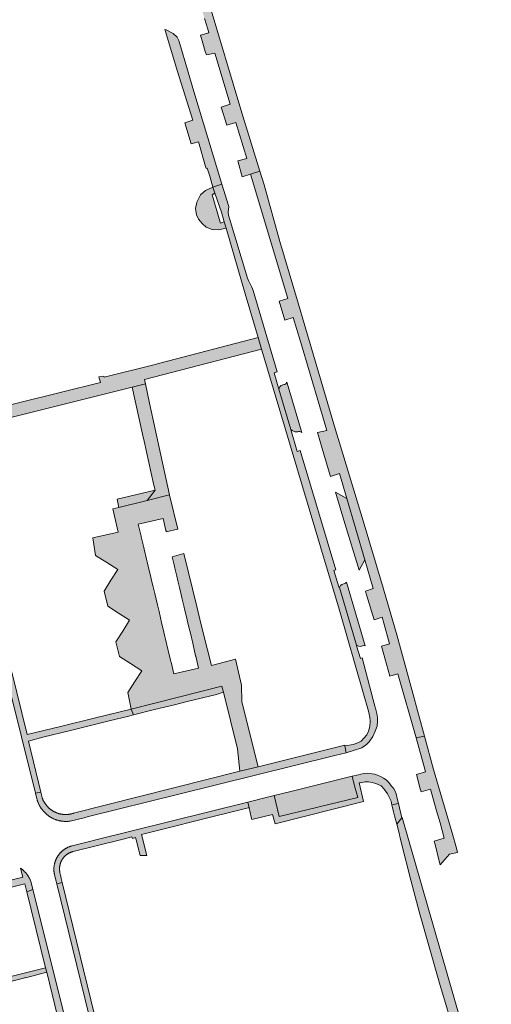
# Model space of a CAD drawing. Extents: x 97094 to 109644, y 463509 to 471969.
# Tile 311 of 362: x 106091 to 106207, y 467213 to 467456. Entities that reach past the tile are written whole.
import ezdxf

# ---------------------------------------------------------------- set-up
doc = ezdxf.new("R2010")
doc.units = 0
doc.layers.add('109 Onkruidbestrijding elementen', color=6, linetype='Continuous', lineweight=20, true_color=0xff00ff)

msp = doc.modelspace()

# ---------------------------------------------------------------- hatches: boundary and pattern name
at = {"layer": '109 Onkruidbestrijding elementen', "true_color": 0xff00ff}
for points in [[(106137.14, 467447.34), (106139.2, 467447.8), (106142.93, 467435.18), (106140.96, 467434.5), (106140.73, 467434.42), (106142.13, 467429.98), (106144.39, 467430.68), (106147.04, 467421.77), (106144.84, 467421.17), (106145.96, 467417.22), (106147.98, 467417.83), (106150.29, 467418.58), (106145.88, 467433.07), (106137.53, 467460.96), (106129.16, 467489.06), (106128.22, 467492.2), (106127.5, 467494.6), (106124.29, 467505.36), (106122.06, 467504.77), (106125.45, 467493.75), (106123.34, 467493.1), (106124.79, 467488.37), (106126.99, 467489), (106129.06, 467481.87), (106126.94, 467481.25), (106128.3, 467476.74), (106130.27, 467477.33), (106136.63, 467456.34), (106137.43, 467453.7), (106137.69, 467452.8), (106135.62, 467452.22), (106136.17, 467450.3), (106136.76, 467448.24), (106137.14, 467447.34)], [(106138.68, 467414.65), (106140.91, 467415.4), (106133.99, 467438.35), (106132, 467445.08), (106130.93, 467448.68), (106130.25, 467450.95), (106129.88, 467451.76), (106128.89, 467452.67), (106127.17, 467453.53), (106126.8, 467453.66), (106126.95, 467453.14), (106129.82, 467443.53), (106133.7, 467431.21), (106131.75, 467430.54), (106133.31, 467425.41), (106135.15, 467425.89), (106136.86, 467419.77), (106137.03, 467419.26), (106137.29, 467419.34), (106137.91, 467417.35), (106138.68, 467414.65)], [(106180.37, 467301.13), (106182.43, 467293.72), (106184.39, 467294.28), (106188.89, 467278.45), (106190.99, 467278.89), (106186.44, 467295.53), (106184.13, 467303.95), (106180.8, 467315.59), (106175.59, 467332.96), (106174.95, 467335.09), (106169.96, 467351.44), (106168.99, 467354.64), (106168.98, 467354.65), (106161.26, 467380.97), (106159.85, 467385.75), (106155.27, 467401.2), (106151.32, 467415.23), (106150.29, 467418.58), (106147.98, 467417.83), (106157.23, 467387.14), (106155.03, 467386.48), (106156.44, 467381.73), (106158.54, 467382.41), (106160.38, 467376.5), (106165.14, 467360.36), (106166.88, 467354.52), (106164.58, 467354.01), (106166.11, 467348.65), (106166.11, 467348.63), (106167.46, 467344.2), (106167.78, 467343.14), (106170.01, 467343.84), (106171.82, 467337.66), (106176.25, 467322.47), (106178.32, 467315.39), (106176.37, 467314.74), (106176.57, 467314.06), (106176.64, 467313.83), (106178.51, 467307.7), (106180.51, 467308.32), (106180.92, 467306.84), (106182.37, 467301.7), (106180.37, 467301.13)], [(106140.51, 467406.02), (106138.51, 467412.73), (106139.19, 467413.17), (106138.68, 467414.65), (106136.83, 467413.85), (106135.62, 467412.72), (106134.76, 467410.97), (106134.4, 467409.4), (106134.61, 467407.85), (106135.1, 467406.78), (106136.1, 467405.62), (106137.04, 467404.79), (106138.55, 467404.2), (106140.06, 467404.07), (106141.97, 467404.5), (106141.5, 467406.12), (106140.58, 467405.76), (106140.51, 467406.02)], [(106154.57, 467368.96), (106148.67, 467389.12), (106148.35, 467389.91), (106147.46, 467391.55), (106147.21, 467392.18), (106142.55, 467407.7), (106142.44, 467408.51), (106142.59, 467409.84), (106140.91, 467415.4), (106138.68, 467414.65), (106139.19, 467413.17), (106140.82, 467408.44), (106141.5, 467406.12), (106141.97, 467404.5), (106146.7, 467388.24), (106149.86, 467377.45), (106150.69, 467374.63), (106150.78, 467374.32), (106165.29, 467325.74), (106169.9, 467310.3), (106175.95, 467289.33), (106177.11, 467285.08), (106177.48, 467283.6), (106177.52, 467282.61), (106177.48, 467281.29), (106177.17, 467280.13), (106176.71, 467279.22), (106176.05, 467278.46), (106175.36, 467277.7), (106174.51, 467277.23), (106173.33, 467276.84), (106171.32, 467276.48), (106171.6, 467274.8), (106173.4, 467275.33), (106175.51, 467275.99), (106176.62, 467276.8), (106177.35, 467277.52), (106178.21, 467278.79), (106178.83, 467280.12), (106179.27, 467281.33), (106179.38, 467282.64), (106179.37, 467283.53), (106179.18, 467284.51), (106178.93, 467285.47), (106178.7, 467286.35), (106175.62, 467298.28), (106175.13, 467298.12), (106174.21, 467301.23), (106174.22, 467301.44), (106169.98, 467315.68), (106169.78, 467315.8), (106168.55, 467319.89), (106169.08, 467320.03), (106160.24, 467349.52), (106160.04, 467349.43), (106159.54, 467349.28), (106157.95, 467354.69), (106155.01, 467364.68), (106153.84, 467368.76), (106154.57, 467368.96)], [(105994.38, 467334.07), (106002.29, 467336.04), (106007.15, 467337.26), (106012.28, 467338.53), (106017.57, 467339.85), (106021.65, 467340.86), (106024.24, 467341.5), (106029.63, 467342.85), (106032.17, 467343.47), (106034.71, 467344.09), (106040.25, 467345.51), (106042.74, 467346.12), (106045.23, 467346.73), (106050.74, 467348.15), (106053.25, 467348.76), (106055.75, 467349.37), (106061.9, 467351.04), (106062.01, 467351.07), (106066.96, 467352.34), (106068.23, 467351.66), (106068.68, 467349.48), (106072.35, 467350.4), (106071.79, 467352.64), (106072.38, 467353.61), (106077.12, 467354.8), (106118.74, 467365.22), (106122, 467366.04), (106121.77, 467367.07), (106150.69, 467374.63), (106149.86, 467377.45), (106125.88, 467371.21), (106124.11, 467370.7), (106111.8, 467367.63), (106111.71, 467367.95), (106110.54, 467367.75), (106110.91, 467366.32), (106070.99, 467356.46), (106067.77, 467355.69), (106026.78, 467345.48), (106013.44, 467342.16), (106012.93, 467343.98), (106008.91, 467343.87), (106001.2, 467342.06), (105999.56, 467341.67), (106000.3, 467338.75), (105901.15, 467314.19), (105899.46, 467313.8), (105897.33, 467313.31), (105897.84, 467310.11), (105900.29, 467310.63), (105902.61, 467311.32), (105904.5, 467311.81), (105940.57, 467320.79), (105945.53, 467322.03), (105951.74, 467323.59), (105955.86, 467324.59), (105960.37, 467325.68), (105962.97, 467326.31), (105968.43, 467327.72), (105970.93, 467328.34), (105973.43, 467328.95), (105978.87, 467330.28), (105981.4, 467330.9), (105983.93, 467331.52), (105989.38, 467332.84), (105991.88, 467333.46), (105994.38, 467334.07)], [(106127.98, 467338.56), (106125.84, 467348.4), (106123.04, 467361.25), (106122, 467366.04), (106118.74, 467365.22), (106121.33, 467353.56), (106121.72, 467351.81), (106124.05, 467341.3), (106124.43, 467339.76), (106122.42, 467337.14), (106127.98, 467338.56)], [(106155.01, 467364.68), (106157.95, 467354.69), (106158.25, 467354.47), (106158.58, 467354.3), (106158.93, 467354.19), (106159.3, 467354.15), (106159.67, 467354.17), (106159.84, 467354.21), (106160.01, 467354.22), (106160.18, 467354.21), (106160.35, 467354.16), (106160.51, 467354.09), (106160.65, 467353.99), (106160.61, 467354.21), (106157.06, 467366.19), (106156.92, 467366.43), (106156.9, 467366.32), (106156.85, 467366.22), (106156.79, 467366.12), (106156.71, 467366.04), (106156.62, 467365.96), (106156.53, 467365.91), (106156.42, 467365.87), (106156.2, 467365.85), (106155.98, 467365.8), (106155.77, 467365.72), (106155.59, 467365.6), (106155.41, 467365.46), (106155.27, 467365.29), (106155.15, 467365.1), (106155.07, 467364.9), (106155.01, 467364.68)], [(106133.12, 467304.33), (106133.7, 467301.89), (106133.79, 467301.49), (106134.43, 467298.8), (106134.46, 467298.67), (106135.16, 467295.72), (106129.04, 467294.27), (106128.34, 467297.21), (106128.31, 467297.35), (106127.67, 467300.04), (106127.57, 467300.43), (106126.99, 467302.87), (106126.84, 467303.52), (106126.32, 467305.7), (106126.11, 467306.6), (106125.65, 467308.53), (106125.38, 467309.69), (106124.98, 467311.36), (106124.65, 467312.77), (106124.31, 467314.19), (106123.91, 467315.86), (106123.64, 467317.02), (106123.18, 467318.95), (106122.97, 467319.85), (106122.45, 467322.03), (106122.3, 467322.68), (106121.72, 467325.11), (106121.62, 467325.51), (106120.99, 467328.2), (106120.95, 467328.34), (106120.25, 467331.29), (106126.38, 467332.74), (106127.08, 467329.79), (106127.11, 467329.65), (106127.17, 467329.39), (106130.05, 467330.07), (106128, 467338.48), (106127.98, 467338.56), (106122.42, 467337.14), (106115.44, 467335.45), (106113.98, 467335.09), (106115.32, 467329.31), (106109.03, 467327.97), (106109.71, 467323.58), (106112.45, 467321.86), (106115.18, 467320.14), (106113.49, 467317.44), (106111.82, 467314.78), (106112.7, 467311.03), (106115.37, 467309.33), (106118.11, 467307.58), (106116.4, 467304.89), (106114.69, 467302.2), (106115.58, 467298.63), (106115.58, 467298.63), (106118.35, 467296.84), (106121.13, 467295.06), (106119.41, 467292.38), (106117.68, 467289.7), (106117.65, 467289.72), (106118.51, 467285.59), (106130.21, 467288.57), (106140.89, 467291.24), (106141.3, 467289.74), (106144.74, 467275.75), (106145.34, 467270.22), (106149.85, 467271.35), (106145.84, 467287.42), (106145.72, 467291.51), (106144.26, 467297.92), (106138.31, 467296.41), (106137.24, 467300.6), (106135.82, 467306.43), (106134.73, 467310.95), (106131.53, 467324.03), (106128.63, 467323.23), (106129.09, 467321.3), (106129.31, 467320.4), (106129.76, 467318.47), (106130.04, 467317.31), (106130.43, 467315.64), (106130.77, 467314.23), (106131.11, 467312.81), (106131.5, 467311.14), (106131.78, 467309.98), (106132.24, 467308.06), (106132.45, 467307.16), (106132.97, 467304.97), (106133.12, 467304.33)], [(106122.42, 467337.14), (106124.43, 467339.76), (106115.02, 467337.48), (106115.44, 467335.45), (106122.42, 467337.14)], [(106171.82, 467337.66), (106168.96, 467339.22), (106171.31, 467331.47), (106174.8, 467319.91), (106176.25, 467322.47), (106171.82, 467337.66)], [(106096.15, 467265.03), (106093.15, 467277.68), (106096.64, 467278.61), (106103.48, 467280.31), (106106.15, 467280.98), (106112.69, 467282.57), (106115.15, 467283.17), (106117.6, 467283.77), (106119.06, 467284.14), (106118.51, 467285.59), (106109.34, 467283.32), (106101.39, 467281.39), (106092.77, 467279.3), (106082.38, 467321.21), (106080.82, 467320.85), (106094.84, 467264.79), (106096.15, 467265.03)], [(106171.68, 467317), (106171.49, 467316.7), (106170.54, 467316.4), (106170.2, 467316.14), (106169.98, 467315.68), (106174.22, 467301.44), (106174.65, 467301.15), (106175.17, 467301.09), (106175.69, 467301.27), (106175.96, 467301.3), (106176.19, 467301.28), (106176.32, 467301.27), (106171.68, 467317)], [(106126.74, 467286.07), (106129.21, 467286.66), (106132.37, 467287.5), (106139.54, 467289.24), (106141.3, 467289.74), (106140.89, 467291.24), (106130.21, 467288.57), (106118.51, 467285.59), (106119.06, 467284.14), (106124.26, 467285.48), (106126.74, 467286.07)], [(106190.99, 467278.89), (106188.89, 467278.45), (106190.92, 467271.31), (106191.25, 467270.07), (106189.01, 467269.41), (106189.95, 467265.9), (106190.15, 467265.13), (106192.5, 467265.76), (106193.97, 467260.41), (106194.83, 467257.46), (106195.88, 467253.7), (106193.4, 467252.91), (106193.62, 467252.09), (106194.73, 467247.64), (106194.89, 467247.07), (106197.19, 467249.75), (106199.18, 467250.16), (106198.91, 467251.23), (106198.74, 467251.81), (106197.97, 467254.45), (106193.24, 467270.68), (106190.99, 467278.89)], [(106104.26, 467259.84), (106104.17, 467259.81), (106104.07, 467259.78), (106103.97, 467259.75), (106103.87, 467259.72), (106103.77, 467259.7), (106103.67, 467259.67), (106103.57, 467259.65), (106103.47, 467259.63), (106103.37, 467259.61), (106103.27, 467259.6), (106103.17, 467259.58), (106103.07, 467259.57), (106102.97, 467259.56), (106102.87, 467259.55), (106102.77, 467259.54), (106102.66, 467259.53), (106102.56, 467259.53), (106102.46, 467259.52), (106102.36, 467259.52), (106102.25, 467259.52), (106102.15, 467259.52), (106102.05, 467259.53), (106101.95, 467259.53), (106101.85, 467259.54), (106101.74, 467259.55), (106101.64, 467259.56), (106101.54, 467259.57), (106101.44, 467259.58), (106101.34, 467259.6), (106101.24, 467259.62), (106101.14, 467259.63), (106101.04, 467259.66), (106100.94, 467259.68), (106100.84, 467259.7), (106100.74, 467259.73), (106100.64, 467259.75), (106100.54, 467259.78), (106100.45, 467259.81), (106100.35, 467259.84), (106100.25, 467259.88), (106100.16, 467259.91), (106100.06, 467259.95), (106099.97, 467259.99), (106099.87, 467260.03), (106099.78, 467260.07), (106099.69, 467260.11), (106099.59, 467260.16), (106099.5, 467260.2), (106099.41, 467260.25), (106099.32, 467260.3), (106099.23, 467260.35), (106099.15, 467260.4), (106099.06, 467260.45), (106098.97, 467260.51), (106098.89, 467260.56), (106098.8, 467260.62), (106098.72, 467260.68), (106098.64, 467260.74), (106098.55, 467260.8), (106098.47, 467260.87), (106098.4, 467260.93), (106098.32, 467261), (106098.24, 467261.06), (106098.16, 467261.13), (106098.09, 467261.2), (106098.02, 467261.27), (106097.94, 467261.34), (106097.87, 467261.42), (106097.8, 467261.49), (106097.73, 467261.57), (106097.67, 467261.64), (106097.6, 467261.72), (106097.53, 467261.8), (106097.47, 467261.88), (106097.41, 467261.96), (106097.35, 467262.04), (106097.29, 467262.13), (106097.23, 467262.21), (106097.17, 467262.3), (106097.12, 467262.38), (106097.06, 467262.47), (106097.01, 467262.56), (106096.96, 467262.65), (106096.91, 467262.73), (106096.86, 467262.82), (106096.82, 467262.92), (106096.77, 467263.01), (106096.73, 467263.1), (106096.69, 467263.19), (106096.64, 467263.29), (106096.61, 467263.38), (106096.57, 467263.48), (106096.53, 467263.57), (106096.5, 467263.67), (106096.47, 467263.77), (106096.44, 467263.86), (106096.41, 467263.96), (106096.38, 467264.06), (106096.15, 467265.03), (106094.84, 467264.79), (106095.2, 467263.37), (106095.23, 467263.25), (106095.26, 467263.13), (106095.3, 467263.02), (106095.34, 467262.9), (106095.38, 467262.78), (106095.42, 467262.67), (106095.46, 467262.55), (106095.51, 467262.44), (106095.56, 467262.32), (106095.6, 467262.21), (106095.66, 467262.1), (106095.71, 467261.99), (106095.76, 467261.88), (106095.82, 467261.77), (106095.88, 467261.66), (106095.94, 467261.55), (106096, 467261.45), (106096.06, 467261.34), (106096.13, 467261.24), (106096.2, 467261.13), (106096.26, 467261.03), (106096.33, 467260.93), (106096.41, 467260.83), (106096.48, 467260.73), (106096.56, 467260.64), (106096.63, 467260.54), (106096.71, 467260.45), (106096.79, 467260.35), (106096.87, 467260.26), (106096.96, 467260.17), (106097.04, 467260.08), (106097.13, 467259.99), (106097.22, 467259.91), (106097.3, 467259.82), (106097.39, 467259.74), (106097.49, 467259.66), (106097.58, 467259.57), (106097.67, 467259.5), (106097.77, 467259.42), (106097.87, 467259.34), (106097.97, 467259.27), (106098.06, 467259.2), (106098.17, 467259.13), (106098.27, 467259.06), (106098.37, 467258.99), (106098.47, 467258.92), (106098.58, 467258.86), (106098.69, 467258.8), (106098.79, 467258.74), (106098.9, 467258.68), (106099.01, 467258.62), (106099.12, 467258.57), (106099.23, 467258.51), (106099.34, 467258.46), (106099.46, 467258.41), (106099.57, 467258.37), (106099.68, 467258.32), (106099.8, 467258.28), (106099.91, 467258.23), (106100.03, 467258.19), (106100.15, 467258.16), (106100.27, 467258.12), (106100.38, 467258.09), (106100.5, 467258.05), (106100.62, 467258.02), (106100.74, 467258), (106100.86, 467257.97), (106100.98, 467257.95), (106101.1, 467257.92), (106101.22, 467257.9), (106101.35, 467257.88), (106101.47, 467257.87), (106101.59, 467257.85), (106101.71, 467257.84), (106101.84, 467257.83), (106101.96, 467257.82), (106102.08, 467257.82), (106102.2, 467257.81), (106102.33, 467257.81), (106102.45, 467257.81), (106102.57, 467257.81), (106102.7, 467257.82), (106102.82, 467257.83), (106102.94, 467257.83), (106103.06, 467257.84), (106103.19, 467257.86), (106103.31, 467257.87), (106103.43, 467257.89), (106107.18, 467258.81), (106107.66, 467258.93), (106130.28, 467264.54), (106168.81, 467274.11), (106171.6, 467274.8), (106171.32, 467276.48), (106171.29, 467276.66), (106149.85, 467271.35), (106145.34, 467270.22), (106104.26, 467259.84)], [(106174.67, 467269.36), (106173.08, 467269), (106173.72, 467266.65), (106174.49, 467263.77), (106155.05, 467259.03), (106153.82, 467264.2), (106152.82, 467263.95), (106147.3, 467262.58), (106147.63, 467261.2), (106148.18, 467258.89), (106148.33, 467258.32), (106153.38, 467259.52), (106154.07, 467257.2), (106175.88, 467262.71), (106174.81, 467267.33), (106175.09, 467267.38), (106176.35, 467267.58), (106177.13, 467267.6), (106178.11, 467267.42), (106179.38, 467267.03), (106180.24, 467266.63), (106181, 467265.83), (106181.85, 467264.62), (106182.71, 467262.85), (106182.85, 467262.26), (106182.85, 467262.25), (106182.92, 467261.91), (106184.53, 467262.24), (106184.27, 467263.45), (106183.98, 467264.62), (106183.71, 467265.28), (106183.38, 467265.87), (106183.17, 467266.22), (106182.95, 467266.49), (106182.11, 467267.49), (106181.49, 467268.06), (106180.87, 467268.53), (106180.12, 467268.94), (106179.36, 467269.26), (106178.67, 467269.47), (106178.08, 467269.57), (106177.02, 467269.71), (106176.11, 467269.67), (106175.63, 467269.62), (106175.21, 467269.54), (106174.67, 467269.36)], [(106173.08, 467269), (106158.26, 467265.31), (106153.82, 467264.2), (106155.05, 467259.03), (106174.49, 467263.77), (106173.72, 467266.65), (106173.08, 467269)], [(106101.47, 467242.7), (106101.23, 467243.67), (106101.1, 467244.25), (106100.9, 467245.07), (106100.89, 467245.14), (106100.87, 467245.22), (106100.86, 467245.29), (106100.85, 467245.36), (106100.84, 467245.43), (106100.83, 467245.51), (106100.82, 467245.58), (106100.81, 467245.65), (106100.8, 467245.72), (106100.8, 467245.8), (106100.79, 467245.87), (106100.79, 467245.94), (106100.79, 467246.02), (106100.79, 467246.09), (106100.79, 467246.16), (106100.79, 467246.24), (106100.79, 467246.31), (106100.8, 467246.38), (106100.8, 467246.45), (106100.81, 467246.53), (106100.82, 467246.6), (106100.83, 467246.67), (106100.84, 467246.75), (106100.85, 467246.82), (106100.86, 467246.89), (106100.88, 467246.96), (106100.89, 467247.03), (106100.91, 467247.1), (106100.93, 467247.18), (106100.95, 467247.25), (106100.97, 467247.32), (106100.99, 467247.39), (106101.01, 467247.46), (106101.03, 467247.53), (106101.06, 467247.6), (106101.08, 467247.66), (106101.11, 467247.73), (106101.14, 467247.8), (106101.17, 467247.87), (106101.2, 467247.93), (106101.23, 467248), (106101.26, 467248.07), (106101.29, 467248.13), (106101.33, 467248.19), (106101.36, 467248.26), (106101.4, 467248.32), (106101.44, 467248.39), (106101.48, 467248.45), (106101.52, 467248.51), (106101.56, 467248.57), (106101.6, 467248.63), (106101.64, 467248.69), (106101.69, 467248.75), (106101.73, 467248.81), (106101.78, 467248.86), (106101.82, 467248.92), (106101.87, 467248.97), (106101.92, 467249.03), (106101.97, 467249.08), (106102.02, 467249.14), (106102.07, 467249.19), (106102.12, 467249.24), (106102.18, 467249.29), (106102.23, 467249.34), (106102.28, 467249.39), (106102.34, 467249.44), (106102.39, 467249.49), (106102.45, 467249.53), (106102.51, 467249.58), (106102.57, 467249.62), (106102.63, 467249.66), (106102.69, 467249.71), (106102.75, 467249.75), (106102.81, 467249.79), (106102.87, 467249.83), (106102.93, 467249.87), (106103, 467249.9), (106103.06, 467249.94), (106103.12, 467249.97), (106103.19, 467250.01), (106103.25, 467250.04), (106103.32, 467250.07), (106103.39, 467250.1), (106103.45, 467250.13), (106103.52, 467250.16), (106103.59, 467250.19), (106103.66, 467250.22), (106103.73, 467250.24), (106103.79, 467250.26), (106103.86, 467250.29), (106103.93, 467250.31), (106104, 467250.33), (106104.08, 467250.35), (106104.15, 467250.37), (106116.48, 467253.42), (106118.69, 467254.02), (106118.81, 467253.63), (106119.57, 467253.8), (106119.7, 467253.24), (106120.69, 467249.36), (106122.36, 467249.36), (106121.05, 467254.56), (106129.28, 467256.61), (106133.79, 467257.76), (106147.44, 467261.15), (106147.63, 467261.2), (106147.3, 467262.58), (106109.08, 467253.08), (106108.54, 467252.94), (106103.9, 467251.77), (106103.8, 467251.75), (106103.7, 467251.72), (106103.61, 467251.69), (106103.51, 467251.66), (106103.42, 467251.63), (106103.33, 467251.6), (106103.23, 467251.56), (106103.14, 467251.53), (106103.05, 467251.49), (106102.96, 467251.45), (106102.87, 467251.41), (106102.78, 467251.37), (106102.69, 467251.32), (106102.6, 467251.28), (106102.51, 467251.23), (106102.43, 467251.18), (106102.34, 467251.14), (106102.25, 467251.08), (106102.17, 467251.03), (106102.09, 467250.98), (106102, 467250.92), (106101.92, 467250.87), (106101.84, 467250.81), (106101.76, 467250.75), (106101.68, 467250.69), (106101.61, 467250.63), (106101.53, 467250.57), (106101.45, 467250.5), (106101.38, 467250.44), (106101.31, 467250.37), (106101.23, 467250.3), (106101.16, 467250.23), (106101.09, 467250.16), (106101.02, 467250.09), (106100.96, 467250.02), (106100.89, 467249.94), (106100.83, 467249.87), (106100.76, 467249.79), (106100.7, 467249.72), (106100.64, 467249.64), (106100.58, 467249.56), (106100.52, 467249.48), (106100.46, 467249.4), (106100.41, 467249.32), (106100.35, 467249.23), (106100.3, 467249.15), (106100.25, 467249.07), (106100.2, 467248.98), (106100.15, 467248.89), (106100.1, 467248.81), (106100.05, 467248.72), (106100.01, 467248.63), (106099.97, 467248.54), (106099.92, 467248.45), (106099.88, 467248.36), (106099.85, 467248.27), (106099.81, 467248.18), (106099.77, 467248.08), (106099.74, 467247.99), (106099.71, 467247.9), (106099.68, 467247.8), (106099.65, 467247.71), (106099.62, 467247.61), (106099.59, 467247.52), (106099.57, 467247.42), (106099.55, 467247.33), (106099.52, 467247.23), (106099.51, 467247.13), (106099.49, 467247.03), (106099.47, 467246.94), (106099.46, 467246.84), (106099.44, 467246.74), (106099.43, 467246.64), (106099.42, 467246.54), (106099.41, 467246.44), (106099.41, 467246.34), (106099.4, 467246.25), (106099.4, 467246.15), (106099.4, 467246.05), (106099.4, 467245.95), (106099.4, 467245.85), (106099.4, 467245.75), (106099.41, 467245.65), (106099.41, 467245.55), (106099.42, 467245.45), (106099.43, 467245.35), (106099.44, 467245.26), (106099.46, 467245.16), (106099.47, 467245.06), (106099.49, 467244.96), (106099.51, 467244.86), (106099.53, 467244.77), (106099.55, 467244.67), (106099.57, 467244.57), (106100.11, 467242.4), (106101.47, 467242.7)], [(106183.57, 467259.19), (106184.11, 467257.14), (106185.35, 467258.7), (106184.53, 467262.24), (106182.92, 467261.91), (106183.3, 467260.19), (106183.57, 467259.19)], [(106185.25, 467252.68), (106187.61, 467243.29), (106189.78, 467235.2), (106194.68, 467217.85), (106198.74, 467204.3), (106205.13, 467182.94), (106206.72, 467183.34), (106207.49, 467183.53), (106201.42, 467203.2), (106185.43, 467258.8), (106185.35, 467258.7), (106184.11, 467257.14), (106184.69, 467254.92), (106184.81, 467254.43), (106184.99, 467253.73), (106185.25, 467252.68)], [(106001.13, 467221.63), (106000.4, 467221.45), (105992.24, 467219.45), (105991.52, 467219.27), (105978.29, 467216.03), (105978.28, 467215.9), (105978.27, 467215.78), (105978.27, 467215.65), (105978.26, 467215.52), (105978.26, 467215.4), (105978.26, 467215.27), (105978.26, 467215.15), (105978.27, 467215.02), (105978.28, 467214.9), (105978.29, 467214.77), (105978.3, 467214.65), (105978.31, 467214.52), (105978.33, 467214.4), (105978.35, 467214.27), (105978.37, 467214.15), (105978.39, 467214.02), (105978.42, 467213.9), (105978.44, 467213.78), (105978.57, 467213.24), (105980.03, 467213.62), (105979.73, 467214.73), (106018.5, 467224.24), (106021.15, 467224.89), (106023.65, 467225.5), (106023.65, 467225.5), (106071.35, 467237.2), (106072.7, 467237.53), (106092.2, 467242.37), (106092.68, 467240.44), (106094.21, 467240.97), (106093.69, 467243.05), (106093.64, 467243.17), (106093.59, 467243.29), (106093.53, 467243.41), (106093.47, 467243.53), (106093.41, 467243.65), (106093.35, 467243.77), (106093.28, 467243.88), (106093.21, 467244), (106093.14, 467244.11), (106093.07, 467244.22), (106093, 467244.34), (106092.93, 467244.45), (106092.85, 467244.56), (106092.77, 467244.66), (106092.69, 467244.77), (106092.61, 467244.87), (106092.53, 467244.98), (106092.44, 467245.08), (106092.35, 467245.18), (106092.26, 467245.28), (106092.17, 467245.38), (106092.08, 467245.47), (106091.99, 467245.57), (106091.89, 467245.66), (106091.8, 467245.75), (106091.7, 467245.84), (106091.6, 467245.93), (106091.5, 467246.02), (106091.39, 467246.1), (106091.29, 467246.18), (106091.18, 467246.26), (106091.74, 467244.02), (106072.25, 467239.18), (106071.69, 467241.43), (106070.18, 467241.05), (106070.73, 467238.87), (106053.2, 467234.45), (106052.63, 467236.7), (106051.83, 467236.5), (106052.36, 467234.31), (106041.11, 467231.56), (106040.58, 467233.74), (106039.8, 467233.55), (106040.35, 467231.32), (106029.71, 467228.7), (106029.01, 467228.53), (106023.13, 467227.08), (106021.85, 467231.83), (106016.85, 467230.62), (106018.04, 467225.77), (106010.16, 467223.84), (106009.71, 467223.73), (106001.13, 467221.63)], [(106100.11, 467242.4), (106115.01, 467181.47), (106115.46, 467179.85), (106116.72, 467180.16), (106116.4, 467181.27), (106101.47, 467242.7), (106100.11, 467242.4)], [(106094.21, 467240.97), (106092.68, 467240.44), (106097.36, 467221.61), (106097.62, 467220.53), (106100.94, 467206.95), (106101.38, 467205.01), (106103.17, 467205.15), (106094.21, 467240.97)], [(106076.95, 467215.17), (106091.9, 467219.04), (106092.4, 467219.2), (106092.4, 467219.17), (106097.62, 467220.53), (106097.36, 467221.61), (106077.87, 467216.77), (106077.67, 467217.58), (106076.2, 467223.49), (106074.69, 467229.53), (106073.51, 467234.28), (106073.21, 467235.49), (106072.7, 467237.53), (106071.35, 467237.2), (106075.57, 467220.36), (106071.15, 467219.15), (106068.88, 467218.59), (106066.22, 467217.93), (106059.4, 467216.38), (106059.41, 467216.33), (106057.16, 467215.77), (106054.72, 467215.16), (106047.89, 467213.47), (106047.9, 467213.41), (106045.48, 467212.81), (106043.19, 467212.24), (106036.2, 467210.58), (106033.76, 467209.97), (106031.55, 467209.42), (106028.48, 467208.57), (106025.44, 467207.81), (106022.4, 467207.06), (106019.13, 467206.31), (106016.98, 467205.77), (106014.39, 467205.13), (106007.58, 467203.41), (106005.26, 467202.84), (106002.93, 467202.26), (105996.12, 467200.58), (105993.54, 467199.94), (105986.31, 467198.14), (105984.22, 467197.62), (105984.61, 467196.04), (105986.63, 467196.63), (105986.62, 467196.68), (105992.81, 467198.22), (105992.83, 467198.16), (106004.5, 467200.97), (106006.85, 467193.5), (106006.87, 467193.5), (106006.98, 467193.06), (106007.24, 467192), (106010.37, 467182.26), (106010.53, 467182.27), (106011.05, 467180.65), (106012.97, 467174.64), (106014.27, 467174.19), (106012.32, 467180.38), (106010.91, 467184.86), (106010.9, 467184.86), (106009.06, 467191.05), (106009.15, 467191.08), (106008.76, 467192.42), (106006.07, 467201.59), (106044.28, 467210.71), (106047.39, 467211.63), (106050.5, 467212.54), (106069.99, 467217.35), (106073.61, 467218.24), (106075.89, 467218.8), (106076.95, 467215.17)]]:
    msp.add_hatch(color=6, dxfattribs=at).paths.add_polyline_path(points)

# ---------------------------------------------------------------- linework, layer by layer
at = {"layer": '109 Onkruidbestrijding elementen', "color": 3, "true_color": 0x00ff00}
for points in [[(106136.63, 467456.34), (106137.43, 467453.7), (106137.69, 467452.8), (106135.62, 467452.22), (106136.17, 467450.3), (106136.76, 467448.24), (106137.14, 467447.34), (106137.14, 467447.34), (106139.2, 467447.8), (106142.93, 467435.18), (106140.96, 467434.5), (106140.73, 467434.42), (106142.13, 467429.98), (106144.39, 467430.68), (106147.04, 467421.77), (106144.84, 467421.17), (106145.96, 467417.22), (106147.98, 467417.83), (106150.29, 467418.58), (106145.88, 467433.07), (106137.53, 467460.96)], [(106077.12, 467354.8), (106118.74, 467365.22), (106122, 467366.04), (106121.77, 467367.07), (106150.69, 467374.63), (106149.86, 467377.45), (106125.88, 467371.21), (106124.11, 467370.7), (106111.8, 467367.63), (106111.71, 467367.95), (106110.54, 467367.75), (106110.91, 467366.32), (106070.99, 467356.46)], [(106072.7, 467237.53), (106092.2, 467242.37), (106092.68, 467240.44), (106094.21, 467240.97), (106093.69, 467243.05), (106093.64, 467243.17), (106093.59, 467243.29), (106093.53, 467243.41), (106093.47, 467243.53), (106093.41, 467243.65), (106093.35, 467243.77), (106093.28, 467243.88), (106093.21, 467244), (106093.14, 467244.11), (106093.07, 467244.22), (106093, 467244.34), (106092.93, 467244.45), (106092.85, 467244.56), (106092.77, 467244.66), (106092.69, 467244.77), (106092.61, 467244.87), (106092.53, 467244.98), (106092.44, 467245.08), (106092.35, 467245.18), (106092.26, 467245.28), (106092.17, 467245.38), (106092.08, 467245.47), (106091.99, 467245.57), (106091.89, 467245.66), (106091.8, 467245.75), (106091.7, 467245.84), (106091.6, 467245.93), (106091.5, 467246.02), (106091.39, 467246.1), (106091.29, 467246.18), (106091.18, 467246.26), (106091.74, 467244.02), (106072.25, 467239.18)], [(106076.95, 467215.17), (106091.9, 467219.04), (106092.4, 467219.2), (106092.4, 467219.17), (106097.62, 467220.53), (106097.36, 467221.61), (106077.87, 467216.77)]]:
    msp.add_lwpolyline(points, dxfattribs=at)
for points in [[(106138.68, 467414.65), (106140.91, 467415.4), (106133.99, 467438.35), (106132, 467445.08), (106130.93, 467448.68), (106130.25, 467450.95), (106129.88, 467451.76), (106128.89, 467452.67), (106127.17, 467453.53), (106126.8, 467453.66), (106126.95, 467453.14), (106129.82, 467443.53), (106133.7, 467431.21), (106131.75, 467430.54), (106133.31, 467425.41), (106135.15, 467425.89), (106136.86, 467419.77), (106137.03, 467419.26), (106137.29, 467419.34), (106137.91, 467417.35), (106138.68, 467414.65)], [(106180.37, 467301.13), (106182.43, 467293.72), (106184.39, 467294.28), (106188.89, 467278.45), (106190.99, 467278.89), (106186.44, 467295.53), (106184.13, 467303.95), (106180.8, 467315.59), (106175.59, 467332.96), (106174.95, 467335.09), (106169.96, 467351.44), (106168.99, 467354.64), (106168.98, 467354.65), (106161.26, 467380.97), (106159.85, 467385.75), (106155.27, 467401.2), (106151.32, 467415.23), (106150.29, 467418.58), (106147.98, 467417.83), (106157.23, 467387.14), (106155.03, 467386.48), (106156.44, 467381.73), (106158.54, 467382.41), (106160.38, 467376.5), (106165.14, 467360.36), (106166.88, 467354.52), (106164.58, 467354.01), (106166.11, 467348.65), (106166.11, 467348.63), (106167.46, 467344.2), (106167.78, 467343.14), (106170.01, 467343.84), (106171.82, 467337.66), (106176.25, 467322.47), (106178.32, 467315.39), (106176.37, 467314.74), (106176.57, 467314.06), (106176.64, 467313.83), (106178.51, 467307.7), (106180.51, 467308.32), (106180.92, 467306.84), (106182.37, 467301.7), (106180.37, 467301.13)], [(106140.51, 467406.02), (106138.51, 467412.73), (106139.19, 467413.17), (106138.68, 467414.65), (106136.83, 467413.85), (106135.62, 467412.72), (106134.76, 467410.97), (106134.4, 467409.4), (106134.61, 467407.85), (106135.1, 467406.78), (106136.1, 467405.62), (106137.04, 467404.79), (106138.55, 467404.2), (106140.06, 467404.07), (106141.97, 467404.5), (106141.5, 467406.12), (106140.58, 467405.76), (106140.51, 467406.02)], [(106154.57, 467368.96), (106148.67, 467389.12), (106148.35, 467389.91), (106147.46, 467391.55), (106147.21, 467392.18), (106142.55, 467407.7), (106142.44, 467408.51), (106142.59, 467409.84), (106140.91, 467415.4), (106138.68, 467414.65), (106139.19, 467413.17), (106140.82, 467408.44), (106141.5, 467406.12), (106141.97, 467404.5), (106146.7, 467388.24), (106149.86, 467377.45), (106150.69, 467374.63), (106150.78, 467374.32), (106165.29, 467325.74), (106169.9, 467310.3), (106175.95, 467289.33), (106177.11, 467285.08), (106177.48, 467283.6), (106177.52, 467282.61), (106177.48, 467281.29), (106177.17, 467280.13), (106176.71, 467279.22), (106176.05, 467278.46), (106175.36, 467277.7), (106174.51, 467277.23), (106173.33, 467276.84), (106171.32, 467276.48), (106171.6, 467274.8), (106173.4, 467275.33), (106175.51, 467275.99), (106176.62, 467276.8), (106177.35, 467277.52), (106178.21, 467278.79), (106178.83, 467280.12), (106179.27, 467281.33), (106179.38, 467282.64), (106179.37, 467283.53), (106179.18, 467284.51), (106178.93, 467285.47), (106178.7, 467286.35), (106175.62, 467298.28), (106175.13, 467298.12), (106174.21, 467301.23), (106174.22, 467301.44), (106169.98, 467315.68), (106169.78, 467315.8), (106168.55, 467319.89), (106169.08, 467320.03), (106160.24, 467349.52), (106160.04, 467349.43), (106159.54, 467349.28), (106157.95, 467354.69), (106155.01, 467364.68), (106153.84, 467368.76), (106154.57, 467368.96)], [(106127.98, 467338.56), (106125.84, 467348.4), (106123.04, 467361.25), (106122, 467366.04), (106118.74, 467365.22), (106121.33, 467353.56), (106121.72, 467351.81), (106124.05, 467341.3), (106124.43, 467339.76), (106122.42, 467337.14), (106127.98, 467338.56)], [(106155.01, 467364.68), (106157.95, 467354.69), (106158.25, 467354.47), (106158.58, 467354.3), (106158.93, 467354.19), (106159.3, 467354.15), (106159.67, 467354.17), (106159.84, 467354.21), (106160.01, 467354.22), (106160.18, 467354.21), (106160.35, 467354.16), (106160.51, 467354.09), (106160.65, 467353.99), (106160.61, 467354.21), (106157.06, 467366.19), (106156.92, 467366.43), (106156.9, 467366.32), (106156.85, 467366.22), (106156.79, 467366.12), (106156.71, 467366.04), (106156.62, 467365.96), (106156.53, 467365.91), (106156.42, 467365.87), (106156.2, 467365.85), (106155.98, 467365.8), (106155.77, 467365.72), (106155.59, 467365.6), (106155.41, 467365.46), (106155.27, 467365.29), (106155.15, 467365.1), (106155.07, 467364.9), (106155.01, 467364.68)], [(106133.12, 467304.33), (106133.7, 467301.89), (106133.79, 467301.49), (106134.43, 467298.8), (106134.46, 467298.67), (106135.16, 467295.72), (106129.04, 467294.27), (106128.34, 467297.21), (106128.31, 467297.35), (106127.67, 467300.04), (106127.57, 467300.43), (106126.99, 467302.87), (106126.84, 467303.52), (106126.32, 467305.7), (106126.11, 467306.6), (106125.65, 467308.53), (106125.38, 467309.69), (106124.98, 467311.36), (106124.65, 467312.77), (106124.31, 467314.19), (106123.91, 467315.86), (106123.64, 467317.02), (106123.18, 467318.95), (106122.97, 467319.85), (106122.45, 467322.03), (106122.3, 467322.68), (106121.72, 467325.11), (106121.62, 467325.51), (106120.99, 467328.2), (106120.95, 467328.34), (106120.25, 467331.29), (106126.38, 467332.74), (106127.08, 467329.79), (106127.11, 467329.65), (106127.17, 467329.39), (106130.05, 467330.07), (106128, 467338.48), (106127.98, 467338.56), (106122.42, 467337.14), (106115.44, 467335.45), (106113.98, 467335.09), (106115.32, 467329.31), (106109.03, 467327.97), (106109.71, 467323.58), (106112.45, 467321.86), (106115.18, 467320.14), (106113.49, 467317.44), (106111.82, 467314.78), (106112.7, 467311.03), (106115.37, 467309.33), (106118.11, 467307.58), (106116.4, 467304.89), (106114.69, 467302.2), (106115.58, 467298.63), (106115.58, 467298.63), (106118.35, 467296.84), (106121.13, 467295.06), (106119.41, 467292.38), (106117.68, 467289.7), (106117.65, 467289.72), (106118.51, 467285.59), (106130.21, 467288.57), (106140.89, 467291.24), (106141.3, 467289.74), (106144.74, 467275.75), (106145.34, 467270.22), (106149.85, 467271.35), (106145.84, 467287.42), (106145.72, 467291.51), (106144.26, 467297.92), (106138.31, 467296.41), (106137.24, 467300.6), (106135.82, 467306.43), (106134.73, 467310.95), (106131.53, 467324.03), (106128.63, 467323.23), (106129.09, 467321.3), (106129.31, 467320.4), (106129.76, 467318.47), (106130.04, 467317.31), (106130.43, 467315.64), (106130.77, 467314.23), (106131.11, 467312.81), (106131.5, 467311.14), (106131.78, 467309.98), (106132.24, 467308.06), (106132.45, 467307.16), (106132.97, 467304.97), (106133.12, 467304.33)], [(106122.42, 467337.14), (106124.43, 467339.76), (106115.02, 467337.48), (106115.44, 467335.45), (106122.42, 467337.14)], [(106171.82, 467337.66), (106168.96, 467339.22), (106171.31, 467331.47), (106174.8, 467319.91), (106176.25, 467322.47), (106171.82, 467337.66)], [(106096.15, 467265.03), (106093.15, 467277.68), (106096.64, 467278.61), (106103.48, 467280.31), (106106.15, 467280.98), (106112.69, 467282.57), (106115.15, 467283.17), (106117.6, 467283.77), (106119.06, 467284.14), (106118.51, 467285.59), (106109.34, 467283.32), (106101.39, 467281.39), (106092.77, 467279.3), (106082.38, 467321.21), (106080.82, 467320.85), (106094.84, 467264.79), (106096.15, 467265.03)], [(106171.68, 467317), (106171.49, 467316.7), (106170.54, 467316.4), (106170.2, 467316.14), (106169.98, 467315.68), (106174.22, 467301.44), (106174.65, 467301.15), (106175.17, 467301.09), (106175.69, 467301.27), (106175.96, 467301.3), (106176.19, 467301.28), (106176.32, 467301.27), (106171.68, 467317)], [(106126.74, 467286.07), (106129.21, 467286.66), (106132.37, 467287.5), (106139.54, 467289.24), (106141.3, 467289.74), (106140.89, 467291.24), (106130.21, 467288.57), (106118.51, 467285.59), (106119.06, 467284.14), (106124.26, 467285.48), (106126.74, 467286.07)], [(106190.99, 467278.89), (106188.89, 467278.45), (106190.92, 467271.31), (106191.25, 467270.07), (106189.01, 467269.41), (106189.95, 467265.9), (106190.15, 467265.13), (106192.5, 467265.76), (106193.97, 467260.41), (106194.83, 467257.46), (106195.88, 467253.7), (106193.4, 467252.91), (106193.62, 467252.09), (106194.73, 467247.64), (106194.89, 467247.07), (106197.19, 467249.75), (106199.18, 467250.16), (106198.91, 467251.23), (106198.74, 467251.81), (106197.97, 467254.45), (106193.24, 467270.68), (106190.99, 467278.89)], [(106104.26, 467259.84), (106104.17, 467259.81), (106104.07, 467259.78), (106103.97, 467259.75), (106103.87, 467259.72), (106103.77, 467259.7), (106103.67, 467259.67), (106103.57, 467259.65), (106103.47, 467259.63), (106103.37, 467259.61), (106103.27, 467259.6), (106103.17, 467259.58), (106103.07, 467259.57), (106102.97, 467259.56), (106102.87, 467259.55), (106102.77, 467259.54), (106102.66, 467259.53), (106102.56, 467259.53), (106102.46, 467259.52), (106102.36, 467259.52), (106102.25, 467259.52), (106102.15, 467259.52), (106102.05, 467259.53), (106101.95, 467259.53), (106101.85, 467259.54), (106101.74, 467259.55), (106101.64, 467259.56), (106101.54, 467259.57), (106101.44, 467259.58), (106101.34, 467259.6), (106101.24, 467259.62), (106101.14, 467259.63), (106101.04, 467259.66), (106100.94, 467259.68), (106100.84, 467259.7), (106100.74, 467259.73), (106100.64, 467259.75), (106100.54, 467259.78), (106100.45, 467259.81), (106100.35, 467259.84), (106100.25, 467259.88), (106100.16, 467259.91), (106100.06, 467259.95), (106099.97, 467259.99), (106099.87, 467260.03), (106099.78, 467260.07), (106099.69, 467260.11), (106099.59, 467260.16), (106099.5, 467260.2), (106099.41, 467260.25), (106099.32, 467260.3), (106099.23, 467260.35), (106099.15, 467260.4), (106099.06, 467260.45), (106098.97, 467260.51), (106098.89, 467260.56), (106098.8, 467260.62), (106098.72, 467260.68), (106098.64, 467260.74), (106098.55, 467260.8), (106098.47, 467260.87), (106098.4, 467260.93), (106098.32, 467261), (106098.24, 467261.06), (106098.16, 467261.13), (106098.09, 467261.2), (106098.02, 467261.27), (106097.94, 467261.34), (106097.87, 467261.42), (106097.8, 467261.49), (106097.73, 467261.57), (106097.67, 467261.64), (106097.6, 467261.72), (106097.53, 467261.8), (106097.47, 467261.88), (106097.41, 467261.96), (106097.35, 467262.04), (106097.29, 467262.13), (106097.23, 467262.21), (106097.17, 467262.3), (106097.12, 467262.38), (106097.06, 467262.47), (106097.01, 467262.56), (106096.96, 467262.65), (106096.91, 467262.73), (106096.86, 467262.82), (106096.82, 467262.92), (106096.77, 467263.01), (106096.73, 467263.1), (106096.69, 467263.19), (106096.64, 467263.29), (106096.61, 467263.38), (106096.57, 467263.48), (106096.53, 467263.57), (106096.5, 467263.67), (106096.47, 467263.77), (106096.44, 467263.86), (106096.41, 467263.96), (106096.38, 467264.06), (106096.15, 467265.03), (106094.84, 467264.79), (106095.2, 467263.37), (106095.23, 467263.25), (106095.26, 467263.13), (106095.3, 467263.02), (106095.34, 467262.9), (106095.38, 467262.78), (106095.42, 467262.67), (106095.46, 467262.55), (106095.51, 467262.44), (106095.56, 467262.32), (106095.6, 467262.21), (106095.66, 467262.1), (106095.71, 467261.99), (106095.76, 467261.88), (106095.82, 467261.77), (106095.88, 467261.66), (106095.94, 467261.55), (106096, 467261.45), (106096.06, 467261.34), (106096.13, 467261.24), (106096.2, 467261.13), (106096.26, 467261.03), (106096.33, 467260.93), (106096.41, 467260.83), (106096.48, 467260.73), (106096.56, 467260.64), (106096.63, 467260.54), (106096.71, 467260.45), (106096.79, 467260.35), (106096.87, 467260.26), (106096.96, 467260.17), (106097.04, 467260.08), (106097.13, 467259.99), (106097.22, 467259.91), (106097.3, 467259.82), (106097.39, 467259.74), (106097.49, 467259.66), (106097.58, 467259.57), (106097.67, 467259.5), (106097.77, 467259.42), (106097.87, 467259.34), (106097.97, 467259.27), (106098.06, 467259.2), (106098.17, 467259.13), (106098.27, 467259.06), (106098.37, 467258.99), (106098.47, 467258.92), (106098.58, 467258.86), (106098.69, 467258.8), (106098.79, 467258.74), (106098.9, 467258.68), (106099.01, 467258.62), (106099.12, 467258.57), (106099.23, 467258.51), (106099.34, 467258.46), (106099.46, 467258.41), (106099.57, 467258.37), (106099.68, 467258.32), (106099.8, 467258.28), (106099.91, 467258.23), (106100.03, 467258.19), (106100.15, 467258.16), (106100.27, 467258.12), (106100.38, 467258.09), (106100.5, 467258.05), (106100.62, 467258.02), (106100.74, 467258), (106100.86, 467257.97), (106100.98, 467257.95), (106101.1, 467257.92), (106101.22, 467257.9), (106101.35, 467257.88), (106101.47, 467257.87), (106101.59, 467257.85), (106101.71, 467257.84), (106101.84, 467257.83), (106101.96, 467257.82), (106102.08, 467257.82), (106102.2, 467257.81), (106102.33, 467257.81), (106102.45, 467257.81), (106102.57, 467257.81), (106102.7, 467257.82), (106102.82, 467257.83), (106102.94, 467257.83), (106103.06, 467257.84), (106103.19, 467257.86), (106103.31, 467257.87), (106103.43, 467257.89), (106107.18, 467258.81), (106107.66, 467258.93), (106130.28, 467264.54), (106168.81, 467274.11), (106171.6, 467274.8), (106171.32, 467276.48), (106171.29, 467276.66), (106149.85, 467271.35), (106145.34, 467270.22), (106104.26, 467259.84)], [(106174.67, 467269.36), (106173.08, 467269), (106173.72, 467266.65), (106174.49, 467263.77), (106155.05, 467259.03), (106153.82, 467264.2), (106152.82, 467263.95), (106147.3, 467262.58), (106147.63, 467261.2), (106148.18, 467258.89), (106148.33, 467258.32), (106153.38, 467259.52), (106154.07, 467257.2), (106175.88, 467262.71), (106174.81, 467267.33), (106175.09, 467267.38), (106176.35, 467267.58), (106177.13, 467267.6), (106178.11, 467267.42), (106179.38, 467267.03), (106180.24, 467266.63), (106181, 467265.83), (106181.85, 467264.62), (106182.71, 467262.85), (106182.85, 467262.26), (106182.85, 467262.25), (106182.92, 467261.91), (106184.53, 467262.24), (106184.27, 467263.45), (106183.98, 467264.62), (106183.71, 467265.28), (106183.38, 467265.87), (106183.17, 467266.22), (106182.95, 467266.49), (106182.11, 467267.49), (106181.49, 467268.06), (106180.87, 467268.53), (106180.12, 467268.94), (106179.36, 467269.26), (106178.67, 467269.47), (106178.08, 467269.57), (106177.02, 467269.71), (106176.11, 467269.67), (106175.63, 467269.62), (106175.21, 467269.54), (106174.67, 467269.36)], [(106173.08, 467269), (106158.26, 467265.31), (106153.82, 467264.2), (106155.05, 467259.03), (106174.49, 467263.77), (106173.72, 467266.65), (106173.08, 467269)], [(106101.47, 467242.7), (106101.23, 467243.67), (106101.1, 467244.25), (106100.9, 467245.07), (106100.89, 467245.14), (106100.87, 467245.22), (106100.86, 467245.29), (106100.85, 467245.36), (106100.84, 467245.43), (106100.83, 467245.51), (106100.82, 467245.58), (106100.81, 467245.65), (106100.8, 467245.72), (106100.8, 467245.8), (106100.79, 467245.87), (106100.79, 467245.94), (106100.79, 467246.02), (106100.79, 467246.09), (106100.79, 467246.16), (106100.79, 467246.24), (106100.79, 467246.31), (106100.8, 467246.38), (106100.8, 467246.45), (106100.81, 467246.53), (106100.82, 467246.6), (106100.83, 467246.67), (106100.84, 467246.75), (106100.85, 467246.82), (106100.86, 467246.89), (106100.88, 467246.96), (106100.89, 467247.03), (106100.91, 467247.1), (106100.93, 467247.18), (106100.95, 467247.25), (106100.97, 467247.32), (106100.99, 467247.39), (106101.01, 467247.46), (106101.03, 467247.53), (106101.06, 467247.6), (106101.08, 467247.66), (106101.11, 467247.73), (106101.14, 467247.8), (106101.17, 467247.87), (106101.2, 467247.93), (106101.23, 467248), (106101.26, 467248.07), (106101.29, 467248.13), (106101.33, 467248.19), (106101.36, 467248.26), (106101.4, 467248.32), (106101.44, 467248.39), (106101.48, 467248.45), (106101.52, 467248.51), (106101.56, 467248.57), (106101.6, 467248.63), (106101.64, 467248.69), (106101.69, 467248.75), (106101.73, 467248.81), (106101.78, 467248.86), (106101.82, 467248.92), (106101.87, 467248.97), (106101.92, 467249.03), (106101.97, 467249.08), (106102.02, 467249.14), (106102.07, 467249.19), (106102.12, 467249.24), (106102.18, 467249.29), (106102.23, 467249.34), (106102.28, 467249.39), (106102.34, 467249.44), (106102.39, 467249.49), (106102.45, 467249.53), (106102.51, 467249.58), (106102.57, 467249.62), (106102.63, 467249.66), (106102.69, 467249.71), (106102.75, 467249.75), (106102.81, 467249.79), (106102.87, 467249.83), (106102.93, 467249.87), (106103, 467249.9), (106103.06, 467249.94), (106103.12, 467249.97), (106103.19, 467250.01), (106103.25, 467250.04), (106103.32, 467250.07), (106103.39, 467250.1), (106103.45, 467250.13), (106103.52, 467250.16), (106103.59, 467250.19), (106103.66, 467250.22), (106103.73, 467250.24), (106103.79, 467250.26), (106103.86, 467250.29), (106103.93, 467250.31), (106104, 467250.33), (106104.08, 467250.35), (106104.15, 467250.37), (106116.48, 467253.42), (106118.69, 467254.02), (106118.81, 467253.63), (106119.57, 467253.8), (106119.7, 467253.24), (106120.69, 467249.36), (106122.36, 467249.36), (106121.05, 467254.56), (106129.28, 467256.61), (106133.79, 467257.76), (106147.44, 467261.15), (106147.63, 467261.2), (106147.3, 467262.58), (106109.08, 467253.08), (106108.54, 467252.94), (106103.9, 467251.77), (106103.8, 467251.75), (106103.7, 467251.72), (106103.61, 467251.69), (106103.51, 467251.66), (106103.42, 467251.63), (106103.33, 467251.6), (106103.23, 467251.56), (106103.14, 467251.53), (106103.05, 467251.49), (106102.96, 467251.45), (106102.87, 467251.41), (106102.78, 467251.37), (106102.69, 467251.32), (106102.6, 467251.28), (106102.51, 467251.23), (106102.43, 467251.18), (106102.34, 467251.14), (106102.25, 467251.08), (106102.17, 467251.03), (106102.09, 467250.98), (106102, 467250.92), (106101.92, 467250.87), (106101.84, 467250.81), (106101.76, 467250.75), (106101.68, 467250.69), (106101.61, 467250.63), (106101.53, 467250.57), (106101.45, 467250.5), (106101.38, 467250.44), (106101.31, 467250.37), (106101.23, 467250.3), (106101.16, 467250.23), (106101.09, 467250.16), (106101.02, 467250.09), (106100.96, 467250.02), (106100.89, 467249.94), (106100.83, 467249.87), (106100.76, 467249.79), (106100.7, 467249.72), (106100.64, 467249.64), (106100.58, 467249.56), (106100.52, 467249.48), (106100.46, 467249.4), (106100.41, 467249.32), (106100.35, 467249.23), (106100.3, 467249.15), (106100.25, 467249.07), (106100.2, 467248.98), (106100.15, 467248.89), (106100.1, 467248.81), (106100.05, 467248.72), (106100.01, 467248.63), (106099.97, 467248.54), (106099.92, 467248.45), (106099.88, 467248.36), (106099.85, 467248.27), (106099.81, 467248.18), (106099.77, 467248.08), (106099.74, 467247.99), (106099.71, 467247.9), (106099.68, 467247.8), (106099.65, 467247.71), (106099.62, 467247.61), (106099.59, 467247.52), (106099.57, 467247.42), (106099.55, 467247.33), (106099.52, 467247.23), (106099.51, 467247.13), (106099.49, 467247.03), (106099.47, 467246.94), (106099.46, 467246.84), (106099.44, 467246.74), (106099.43, 467246.64), (106099.42, 467246.54), (106099.41, 467246.44), (106099.41, 467246.34), (106099.4, 467246.25), (106099.4, 467246.15), (106099.4, 467246.05), (106099.4, 467245.95), (106099.4, 467245.85), (106099.4, 467245.75), (106099.41, 467245.65), (106099.41, 467245.55), (106099.42, 467245.45), (106099.43, 467245.35), (106099.44, 467245.26), (106099.46, 467245.16), (106099.47, 467245.06), (106099.49, 467244.96), (106099.51, 467244.86), (106099.53, 467244.77), (106099.55, 467244.67), (106099.57, 467244.57), (106100.11, 467242.4), (106101.47, 467242.7)], [(106183.57, 467259.19), (106184.11, 467257.14), (106185.35, 467258.7), (106184.53, 467262.24), (106182.92, 467261.91), (106183.3, 467260.19), (106183.57, 467259.19)], [(106185.25, 467252.68), (106187.61, 467243.29), (106189.78, 467235.2), (106194.68, 467217.85), (106198.74, 467204.3), (106205.13, 467182.94), (106206.72, 467183.34), (106207.49, 467183.53), (106201.42, 467203.2), (106185.43, 467258.8), (106185.35, 467258.7), (106184.11, 467257.14), (106184.69, 467254.92), (106184.81, 467254.43), (106184.99, 467253.73), (106185.25, 467252.68)], [(106100.11, 467242.4), (106115.01, 467181.47), (106115.46, 467179.85), (106116.72, 467180.16), (106116.4, 467181.27), (106101.47, 467242.7), (106100.11, 467242.4)], [(106094.21, 467240.97), (106092.68, 467240.44), (106097.36, 467221.61), (106097.62, 467220.53), (106100.94, 467206.95), (106101.38, 467205.01), (106103.17, 467205.15), (106094.21, 467240.97)]]:
    msp.add_lwpolyline(points, close=True, dxfattribs=at)

doc.saveas('drawing.dxf')
